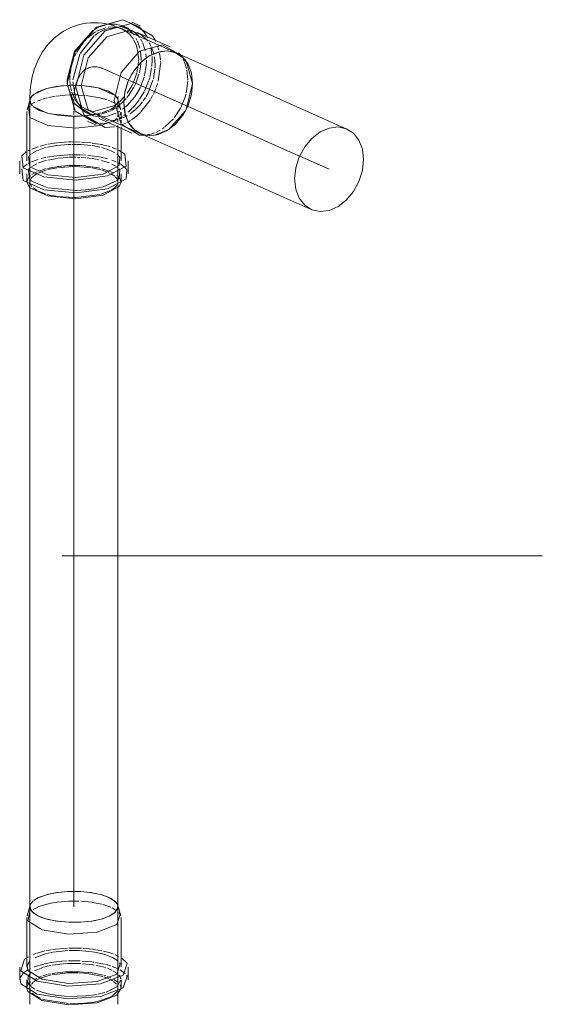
# Model space of a CAD drawing. Header units: millimetres. Extents: x -121 to 29920, y 1231 to 31888.
# Tile 269 of 310: x 23494 to 23790, y 24586 to 25145. Entities that reach past the tile are written whole.
import ezdxf

# ---------------------------------------------------------------- set-up
doc = ezdxf.new("R2010")
doc.units = ezdxf.units.MM
doc.linetypes.add('ADSK_Осевая', pattern=[700, 500, -100, 0, -100])
for name, color, linetype, lineweight in [('P-PIPE-____-CNTR', 3, 'ADSK_Осевая', 20), ('P-PIPE-____-IDEN', 2, 'Continuous', 20), ('P-PIPE-____-OTLN', 3, 'Continuous', 20)]:
    doc.layers.add(name, color=color, linetype=linetype, lineweight=lineweight)

# ---------------------------------------------------------------- blocks, each defined once
blk = doc.blocks.new('ADSK_ППР_Отвод канализационный - Отвод раструбный-V44-3D severage Right')
at = {"layer": 'P-PIPE-____-CNTR', "color": 10}
for p, q in [((-3479.04, 25117.38), (-3464.27, 25110.82)), ((-3463.91, 25110.65), (-3447.54, 25103.38)), ((-3495.39, 25099.89), (-3495.39, 25099.09))]:
    blk.add_line(p, q, dxfattribs=at)
for start_param, end_param in [(0.35679, 0.567961), (5.898993, 6.618039), (5.83497, 5.88663), (0.592362, 0.869462), (0.949426, 1.020486), (0.870218, 0.93595), (1.05012, 1.08826)]:
    blk.add_ellipse((-3479.04, 25092.75), major_axis=(-7.09, 25.34), ratio=0.581448, start_param=start_param, end_param=end_param, dxfattribs=at)
at = {"layer": 'P-PIPE-____-OTLN', "color": 22}
for p, q in [((-3457.73, 25141.61), (-3462.58, 25143.77)), ((-3437.39, 25126.22), (-3468.88, 25140.22)), ((-3464.22, 25140.07), (-3467.33, 25141.45)), ((-3440.73, 25129.62), (-3459.37, 25137.91)), ((-3438.8, 25126.76), (-3441.49, 25127.32)), ((-3432.98, 25123.09), (-3436.02, 25126.28)), ((-3499.14, 25110.08), (-3499.15, 25111.14)), ((-3463.39, 25112.7), (-3463.67, 25112.14)), ((-3520.26, 25099.98), (-3522, 25093.93)), ((-3520.39, 25100.02), (-3520.39, 25099.09)), ((-3520.26, 25099.98), (-3520.39, 25099.09)), ((-3522.14, 25092.97), (-3522.14, 25064.9)), ((-3518.84, 25096.03), (-3518.82, 25096.01)), ((-3489.19, 25094.53), (-3457.7, 25080.53)), ((-3489.06, 25092.56), (-3485.96, 25091.18)), ((-3495.07, 25090.27), (-3494.33, 25090.28)), ((-3487.6, 25087.48), (-3482.75, 25085.32)), ((-3481.11, 25089.03), (-3462.47, 25080.74)), ((-3468.64, 25064.9), (-3468.64, 25084.26)), ((-3463.39, 25085.19), (-3462.82, 25084.46)), ((-3456.83, 25079.48), (-3452.43, 25079.36)), ((-3526.19, 25064.9), (-3526.19, 25057.6)), ((-3464.59, 25057.6), (-3464.59, 25064.9)), ((-3522.14, 25057.6), (-3522.14, 25052.92)), ((-3468.64, 25052.92), (-3468.64, 25057.6))]:
    blk.add_line(p, q, dxfattribs=at)
at = {"layer": 'P-PIPE-____-OTLN', "color": 9}
for p, q in [((-3484.12, 25139.36), (-3480.85, 25141.09)), ((-3480.71, 25141.15), (-3476.06, 25142.5)), ((-3470.91, 25140.74), (-3470.15, 25140.55)), ((-3467.33, 25141.45), (-3464.28, 25139.61)), ((-3463.99, 25139.38), (-3462.04, 25137.47)), ((-3461.09, 25138.07), (-3458.94, 25136.07)), ((-3491.88, 25125.9), (-3483.83, 25135.89)), ((-3457.06, 25136.61), (-3454.09, 25133.94)), ((-3449.27, 25133.55), (-3448.89, 25132.8)), ((-3446.04, 25127.12), (-3452.17, 25124.82)), ((-3442, 25127.36), (-3445.94, 25127.14)), ((-3437.44, 25126.24), (-3438.8, 25126.76)), ((-3437.39, 25126.22), (-3437.75, 25126.38)), ((-3433.23, 25123.35), (-3437.34, 25126.2)), ((-3433.69, 25123.79), (-3437.34, 25126.2)), ((-3495.98, 25110.93), (-3492.05, 25125.6)), ((-3457.03, 25121.19), (-3461.2, 25116.32)), ((-3454.04, 25123.63), (-3456.99, 25121.23)), ((-3452.2, 25124.8), (-3453.33, 25124.11)), ((-3461.23, 25116.29), (-3463.05, 25113.34)), ((-3498.91, 25107.39), (-3499.14, 25110.08)), ((-3494.53, 25101.03), (-3496.05, 25109.76)), ((-3464.56, 25110.2), (-3466.52, 25103.85)), ((-3463.67, 25112.14), (-3464.55, 25110.23)), ((-3510.92, 25105.99), (-3518.21, 25102.68)), ((-3517.6, 25103.13), (-3515.46, 25104.34)), ((-3515.26, 25104.43), (-3510.92, 25105.99)), ((-3503.42, 25107.43), (-3510.92, 25105.99)), ((-3510.92, 25105.99), (-3505.4, 25107.16)), ((-3505.32, 25107.17), (-3503.35, 25107.44)), ((-3499.39, 25107.79), (-3503.15, 25107.46)), ((-3502.83, 25107.5), (-3499.37, 25107.79)), ((-3466.53, 25103.8), (-3467.13, 25097.9)), ((-3431.7, 25094.06), (-3427.96, 25108.85)), ((-3520.34, 25098.55), (-3519.26, 25096.47)), ((-3520.08, 25100.46), (-3519.11, 25101.87)), ((-3519.47, 25101.45), (-3520.04, 25100.54)), ((-3518.4, 25102.53), (-3519.13, 25101.85)), ((-3492.81, 25097.32), (-3494.45, 25100.78)), ((-3521.15, 25095.51), (-3520.69, 25096.04)), ((-3518.53, 25095.75), (-3510.64, 25092.1)), ((-3492.08, 25096.22), (-3492.68, 25097.11)), ((-3490.67, 25094.57), (-3492.05, 25096.17)), ((-3484.22, 25090.59), (-3490.38, 25094.28)), ((-3467.13, 25097.9), (-3466.16, 25090.88)), ((-3508.72, 25091.63), (-3495.07, 25090.27)), ((-3493.71, 25090.29), (-3490.18, 25090.47)), ((-3484.73, 25091.39), (-3488.6, 25092.37)), ((-3483.39, 25091.3), (-3484.17, 25091.34)), ((-3482.88, 25091.46), (-3483.76, 25091.28)), ((-3474.45, 25087.11), (-3478.77, 25085.58)), ((-3475.71, 25087.77), (-3476.72, 25087.85)), ((-3466.14, 25090.82), (-3464.17, 25086.35)), ((-3477.11, 25086.34), (-3481.77, 25086.06)), ((-3479.12, 25085.49), (-3479.96, 25085.27)), ((-3470.73, 25084.62), (-3471.37, 25084.46)), ((-3464.16, 25086.33), (-3463.67, 25085.59)), ((-3462.82, 25084.46), (-3460.04, 25081.86)), ((-3460, 25081.84), (-3458.18, 25080.76)), ((-3457.51, 25080.45), (-3453.6, 25079.43)), ((-3457.34, 25080.38), (-3454.23, 25079.52)), ((-3455.95, 25079.48), (-3456.69, 25079.47)), ((-3453.44, 25079.42), (-3450.03, 25079.48)), ((-3449.31, 25079.59), (-3447.54, 25079.98)), ((-3469.57, 25070.77), (-3468.67, 25070.26)), ((-3470.32, 25068.19), (-3469.22, 25066.85)), ((-3524.37, 25061.27), (-3521.85, 25063.16)), ((-3521.15, 25060.14), (-3520.61, 25060.73)), ((-3469.95, 25060.51), (-3469.46, 25059.88)), ((-3469.46, 25063.47), (-3468.71, 25063.03)), ((-3468.54, 25062.93), (-3466.76, 25061.61)), ((-3466.52, 25061.39), (-3465.25, 25059.85)), ((-3522.14, 25052.92), (-3521.15, 25055.46)), ((-3470.8, 25053.91), (-3478.77, 25050.21)), ((-3470.25, 25056.14), (-3469.33, 25055.05)), ((-3469.22, 25054.88), (-3468.64, 25053.09)), ((-3510.6, 25049.85), (-3519.06, 25053.24)), ((-3518.82, 25049.85), (-3518.84, 25049.87)), ((-3494.26, 25048.18), (-3510.18, 25049.75)), ((-3488.72, 25048.49), (-3494.09, 25048.18)), ((-3482.5, 25049.38), (-3488.69, 25048.49)), ((-3478.77, 25050.21), (-3482.46, 25049.39)), ((-3494.33, 25044.12), (-3495.03, 25044.11))]:
    blk.add_line(p, q, dxfattribs=at)
at = {"layer": 'P-PIPE-____-OTLN', "color": 10}
for p, q in [((-3482.62, 25138.54), (-3477.21, 25140.57)), ((-3475.95, 25140.81), (-3472.6, 25140.99)), ((-3472.14, 25140.95), (-3471.08, 25140.78)), ((-3470.15, 25140.55), (-3468.47, 25139.96)), ((-3468.11, 25139.8), (-3466.08, 25138.67)), ((-3465.68, 25138.4), (-3464.03, 25137.07)), ((-3462.1, 25138.79), (-3461.23, 25138.18)), ((-3462.04, 25137.47), (-3461.24, 25136.46)), ((-3493.81, 25126.77), (-3489.3, 25133.07)), ((-3489.2, 25133.18), (-3488.09, 25134.35)), ((-3463.87, 25136.91), (-3462.42, 25135.29)), ((-3462.35, 25135.19), (-3461.53, 25133.94)), ((-3461.31, 25133.56), (-3459.93, 25130.36)), ((-3459.95, 25134.42), (-3459.4, 25133.35)), ((-3459.2, 25132.91), (-3457.92, 25129)), ((-3458.94, 25136.07), (-3458.13, 25135.08)), ((-3457.4, 25133.99), (-3457.12, 25133.52)), ((-3457.05, 25133.39), (-3456.41, 25132.14)), ((-3456.23, 25131.72), (-3454.93, 25127.71)), ((-3454.09, 25133.94), (-3453.29, 25132.92)), ((-3454.02, 25135.56), (-3453.59, 25134.73)), ((-3452.49, 25132.04), (-3451.98, 25130.39)), ((-3494.31, 25125.8), (-3494.04, 25126.32)), ((-3459.86, 25130.14), (-3459.53, 25129.01)), ((-3459.47, 25128.79), (-3458.61, 25122.51)), ((-3457.58, 25127.31), (-3457.24, 25122.9)), ((-3452.2, 25131.26), (-3451.45, 25129.81)), ((-3451.72, 25129.35), (-3451.08, 25125.31)), ((-3451.25, 25129.37), (-3450.06, 25125.88)), ((-3447.82, 25130.18), (-3447.61, 25129.55)), ((-3447.51, 25129.22), (-3447.2, 25128.08)), ((-3446.76, 25126.1), (-3446.25, 25122.29)), ((-3496.95, 25118.17), (-3495.34, 25123.48)), ((-3495.03, 25124.24), (-3494.31, 25125.8)), ((-3458.66, 25121.46), (-3459.09, 25117.66)), ((-3458.61, 25122.48), (-3458.64, 25121.77)), ((-3457.29, 25121.05), (-3457.35, 25120.21)), ((-3457.24, 25122.86), (-3457.25, 25121.97)), ((-3454.56, 25125.81), (-3454.33, 25124.09)), ((-3454.13, 25121.48), (-3454.26, 25119.48)), ((-3454.17, 25122.22), (-3454.13, 25121.48)), ((-3450.96, 25122.37), (-3451.17, 25118.47)), ((-3451, 25124.19), (-3450.96, 25122.37)), ((-3449.67, 25124), (-3449.28, 25119.33)), ((-3446.2, 25121.75), (-3446.11, 25120.22)), ((-3433.56, 25122.97), (-3432.61, 25121.08)), ((-3432.58, 25121.02), (-3431.36, 25117.35)), ((-3497.58, 25114.24), (-3497.12, 25117.32)), ((-3459.41, 25116), (-3459.6, 25115.14)), ((-3459.18, 25117.14), (-3459.41, 25116)), ((-3457.55, 25118.45), (-3458.23, 25114.97)), ((-3457.35, 25120.21), (-3457.55, 25118.45)), ((-3454.28, 25119.29), (-3455.29, 25113.22)), ((-3451.26, 25117.74), (-3452.34, 25112.38)), ((-3449.37, 25117.03), (-3450.28, 25111.43)), ((-3449.31, 25118.15), (-3449.34, 25117.52)), ((-3449.28, 25119.33), (-3449.3, 25118.44)), ((-3446.12, 25119.97), (-3447.55, 25110.27)), ((-3431.22, 25116.73), (-3430.64, 25111.04)), ((-3497.78, 25111.71), (-3497.64, 25113.66)), ((-3497.73, 25110.63), (-3497.78, 25111.53)), ((-3497.33, 25107.16), (-3497.69, 25110.1)), ((-3459.7, 25114.74), (-3461.69, 25109.04)), ((-3458.44, 25114.18), (-3460.46, 25108.61)), ((-3455.41, 25112.73), (-3457.41, 25107.13)), ((-3453, 25110.19), (-3455.34, 25104.59)), ((-3450.47, 25110.7), (-3453.22, 25103.63)), ((-3452.49, 25111.84), (-3452.84, 25110.66)), ((-3430.66, 25110.15), (-3431.56, 25103.47)), ((-3430.64, 25111.04), (-3430.64, 25110.82)), ((-3498.28, 25107.84), (-3499.03, 25107.81)), ((-3498.91, 25107.81), (-3498.28, 25107.84)), ((-3496.92, 25107.88), (-3498.27, 25107.84)), ((-3498.17, 25107.85), (-3497.03, 25107.88)), ((-3496.77, 25104.66), (-3497.3, 25107.01)), ((-3496.68, 25107.89), (-3495.75, 25107.9)), ((-3494.88, 25100.1), (-3496.56, 25103.95)), ((-3495.42, 25107.9), (-3496.44, 25107.89)), ((-3490.91, 25107.76), (-3495.42, 25107.9)), ((-3461.31, 25106.9), (-3463.97, 25102.6)), ((-3460.57, 25108.38), (-3461.17, 25107.17)), ((-3458.13, 25105.65), (-3460.85, 25101.33)), ((-3457.6, 25106.73), (-3458.07, 25105.78)), ((-3455.56, 25104.14), (-3458.05, 25099.98)), ((-3448.89, 25106.08), (-3450.25, 25102.92)), ((-3447.91, 25108.97), (-3448.7, 25106.58)), ((-3519.22, 25097.26), (-3517.58, 25098.24)), ((-3516.15, 25098.92), (-3513.88, 25099.79)), ((-3513.3, 25099.98), (-3512.01, 25100.36)), ((-3512.01, 25100.36), (-3511.49, 25100.51)), ((-3511.07, 25100.62), (-3510.3, 25100.8)), ((-3509.6, 25100.96), (-3506, 25101.63)), ((-3505.44, 25101.71), (-3503.5, 25101.96)), ((-3503.24, 25101.99), (-3497.63, 25102.37)), ((-3497.35, 25102.38), (-3496.58, 25102.4)), ((-3496.44, 25102.4), (-3495.5, 25102.41)), ((-3494.93, 25102.4), (-3493.65, 25102.39)), ((-3494.26, 25099.13), (-3494.77, 25099.91)), ((-3493.53, 25098.17), (-3494.04, 25098.82)), ((-3493.65, 25102.39), (-3492.97, 25102.37)), ((-3493, 25097.58), (-3493.53, 25098.17)), ((-3492.81, 25102.36), (-3489.13, 25102.14)), ((-3475.82, 25099.4), (-3475.13, 25099.13)), ((-3474.53, 25098.88), (-3472.18, 25097.67)), ((-3470.63, 25100.32), (-3471.83, 25102.04)), ((-3469.94, 25098.14), (-3471.78, 25096.69)), ((-3471.74, 25101.94), (-3470.66, 25100.39)), ((-3470.65, 25100.35), (-3470.45, 25099.68)), ((-3470.6, 25097.95), (-3470.42, 25098.66)), ((-3470.15, 25098.7), (-3470.52, 25099.98)), ((-3470.39, 25099.35), (-3470.39, 25100.02)), ((-3470.37, 25100.68), (-3470.38, 25100.41)), ((-3468.77, 25093.93), (-3470.14, 25098.69)), ((-3466.49, 25101.62), (-3469.54, 25098.48)), ((-3466.25, 25099.78), (-3468.15, 25097.84)), ((-3465.68, 25100.42), (-3466.25, 25099.78)), ((-3464.04, 25102.5), (-3465.28, 25100.9)), ((-3461.04, 25101.06), (-3465.13, 25096.45)), ((-3458.34, 25099.56), (-3460.57, 25096.66)), ((-3456.39, 25098.55), (-3457.48, 25097.18)), ((-3452.17, 25099.47), (-3457.3, 25092.87)), ((-3454.71, 25101.01), (-3456.01, 25099.06)), ((-3453.29, 25103.5), (-3454.35, 25101.59)), ((-3450.72, 25101.99), (-3451.91, 25099.88)), ((-3432.21, 25101.11), (-3434.58, 25095.34)), ((-3431.74, 25102.75), (-3432.18, 25101.2)), ((-3491.88, 25096.51), (-3492.72, 25097.29)), ((-3491.09, 25095.88), (-3491.75, 25096.4)), ((-3487.29, 25093.8), (-3490.43, 25095.41)), ((-3472.14, 25096.45), (-3484.17, 25093.05)), ((-3476.44, 25092.55), (-3479.91, 25091.58)), ((-3476.09, 25093.48), (-3479.24, 25092.36)), ((-3479.2, 25092.37), (-3477.64, 25092.88)), ((-3477.58, 25092.9), (-3475.8, 25093.61)), ((-3474.14, 25093.58), (-3476.01, 25092.72)), ((-3474.24, 25094.39), (-3475.13, 25093.92)), ((-3475.05, 25093.96), (-3474.29, 25094.36)), ((-3472.14, 25095.84), (-3474.24, 25094.39)), ((-3474.02, 25094.51), (-3473.02, 25095.15)), ((-3471.72, 25095.01), (-3473.9, 25093.71)), ((-3472.63, 25095.44), (-3471.76, 25096.2)), ((-3471.31, 25096.72), (-3470.87, 25097.36)), ((-3470.55, 25098.08), (-3471.13, 25096.95)), ((-3470.87, 25097.36), (-3470.6, 25097.95)), ((-3468.36, 25097.65), (-3470.79, 25095.66)), ((-3470.32, 25096.26), (-3469.77, 25095.69)), ((-3469.43, 25093.11), (-3470.14, 25092.7)), ((-3469.53, 25095.39), (-3468.77, 25093.93)), ((-3468.65, 25092.71), (-3469.32, 25090.86)), ((-3468.64, 25090.51), (-3468.64, 25092.69)), ((-3466.66, 25095.09), (-3467.73, 25094.25)), ((-3465.2, 25096.39), (-3466.17, 25095.5)), ((-3462.23, 25094.83), (-3464.6, 25092.6)), ((-3460.44, 25094.08), (-3463.45, 25091.68)), ((-3460.82, 25096.37), (-3462.06, 25095)), ((-3457.66, 25096.97), (-3460.2, 25094.31)), ((-3434.81, 25094.89), (-3438.39, 25089.44)), ((-3489.16, 25090.55), (-3485.02, 25091.07)), ((-3484.22, 25091.34), (-3484.67, 25091.39)), ((-3480.48, 25091.48), (-3482.06, 25091.32)), ((-3482.05, 25091.63), (-3481.48, 25091.76)), ((-3481.39, 25091.78), (-3479.85, 25092.18)), ((-3479.85, 25092.18), (-3481.33, 25091.8)), ((-3477.47, 25090.16), (-3479.03, 25089.97)), ((-3471.4, 25092.06), (-3476.97, 25090.24)), ((-3473.67, 25087.47), (-3474.45, 25087.11)), ((-3470.49, 25088.37), (-3474.1, 25087.79)), ((-3470.31, 25088.71), (-3473.33, 25087.37)), ((-3471.16, 25088.98), (-3471.84, 25088.5)), ((-3469.76, 25090.27), (-3470.11, 25089.89)), ((-3465.97, 25090.16), (-3469.56, 25088.64)), ((-3467.95, 25090.09), (-3469.44, 25089.18)), ((-3468.64, 25089.14), (-3468.64, 25090.11)), ((-3468.64, 25086.51), (-3468.64, 25088.02)), ((-3466.13, 25091.37), (-3466.95, 25090.76)), ((-3465.1, 25090.64), (-3465.79, 25090.25)), ((-3464.64, 25087.02), (-3465.37, 25086.64)), ((-3464.05, 25087.35), (-3464.64, 25087.02)), ((-3463.28, 25087.82), (-3463.99, 25087.39)), ((-3461.34, 25089.18), (-3462.65, 25088.23)), ((-3457.65, 25092.51), (-3461.19, 25089.3)), ((-3438.84, 25088.9), (-3443.66, 25084.23)), ((-3475.56, 25086.68), (-3476.37, 25086.48)), ((-3465.96, 25086.35), (-3468.71, 25085.23)), ((-3446.31, 25082.44), (-3448.87, 25081.13)), ((-3444.19, 25083.84), (-3445.12, 25083.18)), ((-3455.36, 25079.5), (-3455.95, 25079.48)), ((-3451.93, 25080.06), (-3454.62, 25079.57)), ((-3449.54, 25080.85), (-3451.5, 25080.18)), ((-3521.53, 25070.58), (-3520.88, 25070.92)), ((-3520.88, 25070.92), (-3520.2, 25071.26)), ((-3519.29, 25071.67), (-3515.72, 25073.03)), ((-3519.23, 25069.18), (-3516.31, 25070.78)), ((-3515.91, 25070.95), (-3512.01, 25072.29)), ((-3514.52, 25073.41), (-3510.96, 25074.22)), ((-3512.01, 25072.29), (-3511.07, 25072.54)), ((-3510.41, 25072.7), (-3506.12, 25073.54)), ((-3510.23, 25074.36), (-3505.11, 25075.17)), ((-3505.95, 25073.57), (-3505.27, 25073.67)), ((-3505.05, 25073.7), (-3498.64, 25074.26)), ((-3504.65, 25075.23), (-3498.67, 25075.7)), ((-3498.4, 25074.27), (-3497.01, 25074.32)), ((-3498.27, 25075.71), (-3496.68, 25075.75)), ((-3496.44, 25075.75), (-3491.82, 25075.66)), ((-3496.44, 25074.33), (-3494.14, 25074.32)), ((-3493.64, 25074.31), (-3491.72, 25074.24)), ((-3491.48, 25074.23), (-3485.65, 25073.68)), ((-3491.09, 25075.63), (-3485.63, 25075.16)), ((-3485.11, 25073.61), (-3481.5, 25072.96)), ((-3485, 25075.09), (-3481.18, 25074.52)), ((-3481.45, 25072.95), (-3480.59, 25072.76)), ((-3480.94, 25074.48), (-3479.82, 25074.27)), ((-3479.63, 25074.23), (-3478.7, 25074.03)), ((-3479.6, 25072.52), (-3475.82, 25071.33)), ((-3478.35, 25073.95), (-3476.6, 25073.5)), ((-3476.34, 25073.43), (-3474.83, 25072.96)), ((-3475.67, 25071.28), (-3474.52, 25070.8)), ((-3474.29, 25070.7), (-3472.08, 25069.53)), ((-3473.75, 25072.59), (-3471.21, 25071.57)), ((-3470.2, 25071.09), (-3469.57, 25070.77)), ((-3520.58, 25068.07), (-3520.15, 25068.47)), ((-3520.15, 25068.47), (-3519.68, 25068.85)), ((-3519.46, 25064.37), (-3515.65, 25065.78)), ((-3515.41, 25063.79), (-3512.01, 25064.99)), ((-3514.04, 25066.24), (-3511.32, 25066.9)), ((-3512.01, 25064.99), (-3510.94, 25065.25)), ((-3510.63, 25067.04), (-3505.39, 25067.87)), ((-3510.21, 25065.42), (-3504.95, 25066.37)), ((-3505.09, 25067.91), (-3498.91, 25068.39)), ((-3504.57, 25066.42), (-3498.61, 25066.96)), ((-3498.38, 25068.41), (-3496.68, 25068.45)), ((-3498.28, 25066.98), (-3496.51, 25067.02)), ((-3496.44, 25067.03), (-3494.23, 25067.02)), ((-3496.43, 25068.46), (-3491.8, 25068.39)), ((-3493.74, 25067), (-3491.94, 25066.93)), ((-3491.44, 25068.37), (-3488.63, 25068.2)), ((-3491.31, 25066.9), (-3488.7, 25066.7)), ((-3487.8, 25066.61), (-3485.39, 25066.32)), ((-3487.52, 25068.1), (-3485.36, 25067.87)), ((-3485.05, 25066.27), (-3482.9, 25065.93)), ((-3485.04, 25067.83), (-3479.98, 25067)), ((-3482.6, 25065.88), (-3481.41, 25065.64)), ((-3479.69, 25066.95), (-3478.72, 25066.73)), ((-3479.66, 25065.23), (-3475.27, 25063.77)), ((-3478.35, 25066.65), (-3476.24, 25066.11)), ((-3473.84, 25065.36), (-3471.32, 25064.38)), ((-3470.93, 25068.72), (-3470.52, 25068.37)), ((-3521.37, 25063.43), (-3520.71, 25063.78)), ((-3520.71, 25063.78), (-3520.03, 25064.12)), ((-3519.38, 25061.74), (-3516.46, 25063.34)), ((-3516.12, 25057.79), (-3510.92, 25059.83)), ((-3515.37, 25059.19), (-3512.01, 25060.31)), ((-3512.01, 25060.31), (-3511.07, 25060.56)), ((-3510.41, 25060.73), (-3505.42, 25061.67)), ((-3510.19, 25060.01), (-3505.01, 25061.02)), ((-3505.05, 25061.72), (-3504.23, 25061.82)), ((-3504.63, 25061.07), (-3498.68, 25061.66)), ((-3504.13, 25061.84), (-3498.82, 25062.28)), ((-3498.4, 25062.29), (-3496.54, 25062.35)), ((-3496.44, 25062.35), (-3491.9, 25062.27)), ((-3491.58, 25061.61), (-3485.49, 25060.99)), ((-3491.48, 25062.25), (-3488.78, 25062.06)), ((-3488.56, 25062.04), (-3485.51, 25061.69)), ((-3485.11, 25061.63), (-3481.45, 25060.97)), ((-3481.39, 25060.96), (-3480.59, 25060.78)), ((-3479.6, 25060.54), (-3475.82, 25059.35)), ((-3479.42, 25059.69), (-3476.36, 25058.59)), ((-3475.26, 25059.13), (-3474.64, 25058.88)), ((-3473.89, 25063.16), (-3471.67, 25061.94)), ((-3470.91, 25061.39), (-3470.52, 25061.08)), ((-3470.15, 25063.83), (-3469.57, 25063.52)), ((-3520.58, 25056.1), (-3520.08, 25056.55)), ((-3520.27, 25053.48), (-3520.12, 25054.1)), ((-3519.28, 25057.16), (-3516.21, 25058.84)), ((-3518.86, 25055.95), (-3516.82, 25057.41)), ((-3475.96, 25058.42), (-3474.78, 25057.86)), ((-3474.44, 25057.69), (-3472.22, 25056.23)), ((-3474.29, 25058.72), (-3472.8, 25057.97)), ((-3471.96, 25056), (-3471.39, 25055.37)), ((-3471.36, 25055.34), (-3470.95, 25054.71)), ((-3470.93, 25056.74), (-3470.54, 25056.42)), ((-3470.77, 25054.32), (-3470.52, 25053.47)), ((-3520.1, 25051.77), (-3520.27, 25052.53)), ((-3519.21, 25050.26), (-3520.1, 25051.77)), ((-3516.2, 25048.09), (-3518.54, 25049.6)), ((-3511.15, 25046.09), (-3515.87, 25047.92)), ((-3474.62, 25048.08), (-3479.85, 25046.02)), ((-3471.92, 25049.89), (-3474.17, 25048.31)), ((-3509.22, 25045.58), (-3510.44, 25045.89)), ((-3505.53, 25044.89), (-3509.16, 25045.57)), ((-3495.03, 25044.11), (-3504.96, 25044.81)), ((-3480.41, 25045.88), (-3494.26, 25044.12))]:
    blk.add_line(p, q, dxfattribs=at)
at = {"layer": 'P-PIPE-____-OTLN', "color": 22}
for points in [[(-3499.22, 25108.88, 0), (-3494.61, 25127.11, 0), (-3482.55, 25140.95, 0), (-3467.63, 25145.12, 0), (-3458.26, 25140.98, 0)], [(-3494.37, 25106.72, 0), (-3489.77, 25124.95, 0), (-3477.7, 25138.79, 0), (-3462.78, 25142.96, 0), (-3450.72, 25135.87, 0), (-3449.27, 25133.55, 0)], [(-3492.85, 25142.17, 0), (-3490.59, 25142.72, 0), (-3488.3, 25143.11, 0), (-3486.01, 25143.35, 0), (-3483.73, 25143.43, 0), (-3481.48, 25143.36, 0), (-3479.28, 25143.15, 0), (-3477.13, 25142.81, 0), (-3475.05, 25142.36, 0), (-3473.04, 25141.79, 0), (-3471.11, 25141.13, 0), (-3469.25, 25140.39, 0), (-3468.88, 25140.22, 0)], [(-3492.85, 25142.17, 0), (-3495.07, 25141.47, 0), (-3497.23, 25140.62, 0), (-3499.32, 25139.63, 0), (-3501.3, 25138.52, 0), (-3503.19, 25137.29, 0), (-3504.97, 25135.97, 0), (-3506.63, 25134.57, 0), (-3508.17, 25133.1, 0), (-3509.59, 25131.57, 0), (-3510.91, 25130.01, 0), (-3512.11, 25128.4, 0), (-3513.2, 25126.78, 0), (-3514.2, 25125.13, 0), (-3515.1, 25123.47, 0), (-3515.91, 25121.81, 0), (-3516.64, 25120.13, 0), (-3517.29, 25118.46, 0), (-3517.87, 25116.78, 0), (-3518.38, 25115.11, 0), (-3518.82, 25113.43, 0), (-3519.2, 25111.76, 0), (-3519.52, 25110.09, 0), (-3519.79, 25108.42, 0), (-3520.01, 25106.76, 0), (-3520.17, 25105.09, 0), (-3520.29, 25103.43, 0), (-3520.36, 25101.78, 0), (-3520.39, 25100.13, 0), (-3520.39, 25100.02, 0)], [(-3499.15, 25111.14, 0), (-3495.15, 25126.98, 0), (-3484.67, 25139, 0)], [(-3491.2, 25107.61, 0), (-3487.2, 25123.44, 0), (-3476.72, 25135.46, 0), (-3463.77, 25139.09, 0), (-3457.06, 25136.61, 0)], [(-3472.56, 25099.32, 0), (-3468.56, 25115.15, 0), (-3458.08, 25127.18, 0), (-3445.12, 25130.8, 0), (-3435.06, 25125.18, 0)], [(-3447.54, 25126.77, 0), (-3452.61, 25124.56, 0), (-3457.34, 25120.9, 0), (-3461.39, 25116.05, 0), (-3464.51, 25110.33, 0), (-3466.46, 25104.14, 0), (-3467.13, 25097.9, 0), (-3466.46, 25092.03, 0), (-3464.51, 25086.94, 0), (-3461.39, 25082.96, 0), (-3457.34, 25080.38, 0)], [(-3437.75, 25126.38, 0), (-3442.47, 25127.39, 0), (-3447.54, 25126.77, 0)], [(-3482.55, 25086.13, 0), (-3494.61, 25093.22, 0), (-3499.22, 25108.88, 0)], [(-3472.32, 25084.26, 0), (-3477.7, 25083.97, 0), (-3489.77, 25091.07, 0), (-3494.37, 25106.72, 0)], [(-3476.72, 25087.85, 0), (-3487.2, 25094.01, 0), (-3491.2, 25107.61, 0)], [(-3518.99, 25096.18, 0), (-3520.12, 25097.8, 0), (-3520.22, 25100.1, 0)], [(-3456.83, 25079.48, 0), (-3458.08, 25079.56, 0), (-3468.56, 25085.73, 0), (-3472.56, 25099.32, 0)], [(-3480.5, 25085.14, 0), (-3494.26, 25083.55, 0), (-3510.18, 25085.12, 0), (-3520.46, 25089.68, 0), (-3521.15, 25095.51, 0)], [(-3490.01, 25090.48, 0), (-3491.73, 25090.37, 0), (-3498.25, 25090.33, 0), (-3504.58, 25090.89, 0), (-3510.29, 25092.01, 0), (-3514.98, 25093.61, 0), (-3518.33, 25095.58, 0)], [(-3468.67, 25070.26, 0), (-3466.52, 25068.69, 0), (-3465.72, 25061.98, 0), (-3476.25, 25056.39, 0)], [(-3476.25, 25056.39, 0), (-3494.09, 25054.05, 0), (-3512.43, 25055.85, 0), (-3524.25, 25061.11, 0), (-3525.05, 25067.82, 0), (-3522.48, 25070.02, 0)], [(-3478.77, 25057.51, 0), (-3494.26, 25055.48, 0), (-3510.18, 25057.04, 0), (-3520.46, 25061.61, 0), (-3521.15, 25067.44, 0)], [(-3469.22, 25066.85, 0), (-3469.62, 25062.37, 0), (-3478.77, 25057.51, 0)], [(-3476.25, 25049.09, 0), (-3494.09, 25046.75, 0), (-3512.43, 25048.56, 0), (-3524.25, 25053.81, 0), (-3525.05, 25060.52, 0)], [(-3465.25, 25059.85, 0), (-3465.72, 25054.68, 0), (-3476.25, 25049.09, 0)], [(-3478.77, 25045.53, 0), (-3494.26, 25043.5, 0), (-3510.18, 25045.07, 0), (-3520.46, 25049.63, 0), (-3522.14, 25052.86, 0)], [(-3468.64, 25052.92, 0), (-3469.62, 25050.39, 0), (-3478.77, 25045.53, 0)]]:
    blk.add_polyline3d(points, dxfattribs=at)
at = {"layer": 'P-PIPE-____-OTLN', "color": 10}
for points in [[(-3487.56, 25134.87, 0), (-3484.25, 25137.56, 0), (-3483.17, 25138.23, 0)], [(-3495.48, 25107.9, 0), (-3492.52, 25107.84, 0), (-3491.17, 25107.77, 0)], [(-3491.15, 25107.77, 0), (-3486.19, 25107.28, 0), (-3480.49, 25106.16, 0)], [(-3471.96, 25102.16, 0), (-3481.56, 25106.43, 0), (-3490.86, 25107.76, 0)], [(-3480.24, 25106.1, 0), (-3475.8, 25104.56, 0), (-3472.45, 25102.59, 0)], [(-3461.76, 25108.89, 0), (-3462.35, 25107.68, 0), (-3465.07, 25103.4, 0)], [(-3488.64, 25102.1, 0), (-3480.59, 25100.83, 0), (-3476.43, 25099.63, 0)], [(-3470.38, 25100.41, 0), (-3470.39, 25100.11, 0), (-3470.39, 25100.02, 0)], [(-3470.27, 25101.48, 0), (-3470.27, 25101.45, 0), (-3470.29, 25101.38, 0), (-3470.31, 25101.27, 0), (-3470.33, 25101.11, 0), (-3470.35, 25100.91, 0), (-3470.37, 25100.68, 0)], [(-3484.21, 25093.06, 0), (-3484.25, 25093.06, 0), (-3486.52, 25093.54, 0)], [(-3498.28, 25061.68, 0), (-3496.44, 25061.73, 0), (-3492.02, 25061.64, 0)], [(-3485.06, 25060.93, 0), (-3481.56, 25060.27, 0), (-3479.91, 25059.84, 0)], [(-3520.12, 25054.1, 0), (-3519.47, 25055.29, 0), (-3519.15, 25055.66, 0)]]:
    blk.add_polyline3d(points, dxfattribs=at)
at = {"layer": 'P-PIPE-____-OTLN', "color": 9}
for points in [[(-3483.44, 25136.22, 0), (-3481.57, 25137.62, 0), (-3477.92, 25139.58, 0)], [(-3477.78, 25139.63, 0), (-3468.61, 25141.24, 0), (-3462.1, 25138.79, 0)], [(-3475.53, 25142.58, 0), (-3471.72, 25142.62, 0), (-3467.76, 25141.63, 0)], [(-3458.26, 25140.98, 0), (-3455.56, 25138.02, 0), (-3454.02, 25135.56, 0)], [(-3432.02, 25093.46, 0), (-3430.58, 25096.42, 0), (-3428.62, 25102.61, 0), (-3427.96, 25108.85, 0), (-3428.62, 25114.72, 0), (-3430.58, 25119.82, 0), (-3432.88, 25122.99, 0)], [(-3427.96, 25108.85, 0), (-3431.7, 25121.56, 0), (-3432.66, 25122.75, 0)], [(-3489.06, 25092.56, 0), (-3495.15, 25097.55, 0), (-3498.88, 25107.19, 0)], [(-3518.91, 25102.07, 0), (-3518.63, 25102.33, 0), (-3518.04, 25102.82, 0)], [(-3449.53, 25079.55, 0), (-3441.49, 25082.82, 0), (-3432.03, 25093.42, 0)], [(-3447.54, 25079.98, 0), (-3442.47, 25082.2, 0), (-3437.75, 25085.85, 0), (-3433.69, 25090.71, 0), (-3432.02, 25093.45, 0)], [(-3484.48, 25091.15, 0), (-3485.45, 25091, 0), (-3488.98, 25090.57, 0)], [(-3480.83, 25089.95, 0), (-3481.57, 25090.01, 0), (-3484.1, 25090.55, 0)], [(-3453.98, 25079.48, 0), (-3452.61, 25079.36, 0), (-3449.62, 25079.54, 0)], [(-3519.43, 25053.49, 0), (-3520.46, 25054.31, 0), (-3521.39, 25059.81, 0)], [(-3469.34, 25059.68, 0), (-3469.62, 25055.07, 0), (-3470.57, 25054.1, 0)], [(-3470.93, 25051.11, 0), (-3471.31, 25050.55, 0), (-3471.74, 25050.07, 0)]]:
    blk.add_polyline3d(points, dxfattribs=at)
blk = doc.blocks.new('ADSK_ППР_Отвод канализационный_Составной - Отвод раструбный-V45-3D severage Right')
at = {"layer": 'P-PIPE-____-OTLN', "color": 9}
for p, q in [((-3515.76, 24646.55), (-3518.12, 24645.11)), ((-3515.46, 24646.7), (-3517.88, 24645.29)), ((-3510.93, 24648.35), (-3515.67, 24646.6)), ((-3498.45, 24650.19), (-3504.57, 24649.64)), ((-3492.52, 24650.2), (-3498.2, 24650.2)), ((-3492.52, 24650.2), (-3498.02, 24650.21)), ((-3491.64, 24650.16), (-3492.52, 24650.2)), ((-3491.69, 24650.16), (-3492.52, 24650.2)), ((-3484.94, 24649.45), (-3491.38, 24650.15)), ((-3479.64, 24648.29), (-3484.75, 24649.42)), ((-3475.8, 24646.92), (-3479.64, 24648.29)), ((-3472.45, 24644.95), (-3475.15, 24646.62)), ((-3471.53, 24644.08), (-3474.21, 24646.13)), ((-3518.44, 24644.86), (-3520.19, 24642.54)), ((-3518.63, 24644.69), (-3520.16, 24642.62)), ((-3471, 24643.38), (-3472, 24644.56)), ((-3471.75, 24638.58), (-3470.4, 24641.17)), ((-3519.77, 24639.5), (-3519.36, 24638.95)), ((-3519.04, 24638.6), (-3515.93, 24636.42)), ((-3515.92, 24636.42), (-3512.84, 24635.13)), ((-3511.84, 24634.81), (-3510.58, 24634.45)), ((-3510.58, 24634.44), (-3505.08, 24633.32)), ((-3482.47, 24633.9), (-3479.11, 24634.76)), ((-3479.1, 24634.76), (-3474.6, 24636.55)), ((-3474.6, 24636.55), (-3472.91, 24637.59)), ((-3472.46, 24637.93), (-3471.75, 24638.57)), ((-3469.91, 24638.2), (-3469.17, 24637.2)), ((-3505.07, 24633.32), (-3498.25, 24632.69)), ((-3498.25, 24632.69), (-3491.51, 24632.74)), ((-3491.5, 24632.74), (-3485.28, 24633.38)), ((-3485.28, 24633.38), (-3483.66, 24633.66)), ((-3522.21, 24612.58), (-3521.26, 24613.12)), ((-3468.71, 24612.61), (-3467.94, 24612.11)), ((-3522.02, 24608.14), (-3520.65, 24610.37)), ((-3469.57, 24609.73), (-3469.17, 24609.13)), ((-3526.05, 24600.98), (-3524, 24603.98)), ((-3523.4, 24604.48), (-3521.12, 24605.93)), ((-3521.31, 24602.19), (-3520.66, 24603.02)), ((-3469.83, 24602.71), (-3469.4, 24602.19)), ((-3469.17, 24601.83), (-3468.73, 24600.54)), ((-3469.11, 24605.63), (-3466.27, 24603.51)), ((-3465.52, 24602.61), (-3465.2, 24602.11)), ((-3522.13, 24595.56), (-3522.02, 24596.16)), ((-3521.32, 24597.6), (-3520.72, 24598.31)), ((-3517.58, 24594.75), (-3519.84, 24596.2)), ((-3469.17, 24597.15), (-3468.64, 24595.28)), ((-3519.89, 24593.54), (-3520.18, 24594.21)), ((-3506.09, 24591.36), (-3509.95, 24592.07)), ((-3499.02, 24590.63), (-3505.85, 24591.32)), ((-3488.53, 24590.87), (-3498.46, 24590.59)), ((-3482.25, 24591.75), (-3488.51, 24590.87)), ((-3477.77, 24592.9), (-3481.62, 24591.88)), ((-3472.65, 24591.62), (-3473.19, 24591.23)), ((-3483.11, 24587.6), (-3484.05, 24587.43))]:
    blk.add_line(p, q, dxfattribs=at)
at = {"layer": 'P-PIPE-____-OTLN', "color": 22}
for p, q in [((-3520.26, 24642.34), (-3522, 24636.29)), ((-3520.39, 24641.45), (-3520.39, 24586.14)), ((-3520.26, 24642.34), (-3520.24, 24640.49)), ((-3468.77, 24636.29), (-3470.52, 24642.34)), ((-3470.39, 24641.45), (-3470.52, 24642.34)), ((-3470.39, 24586.14), (-3470.39, 24641.45)), ((-3522.14, 24635.33), (-3522.14, 24607.26)), ((-3468.64, 24607.26), (-3468.64, 24635.33)), ((-3483.66, 24633.66), (-3483.11, 24633.77)), ((-3526.19, 24607.26), (-3526.19, 24599.96)), ((-3464.59, 24599.96), (-3464.59, 24607.26)), ((-3522.14, 24599.96), (-3522.14, 24595.28)), ((-3468.64, 24595.28), (-3468.64, 24599.96))]:
    blk.add_line(p, q, dxfattribs=at)
at = {"layer": 'P-PIPE-____-OTLN', "color": 10}
for p, q in [((-3518.62, 24640.01), (-3515.93, 24641.37)), ((-3515.88, 24641.4), (-3510.76, 24643.05)), ((-3510.63, 24643.08), (-3508.52, 24643.55)), ((-3508.29, 24643.6), (-3504.83, 24644.16)), ((-3504.68, 24644.18), (-3498.46, 24644.7)), ((-3498.29, 24644.71), (-3492.53, 24644.71)), ((-3491.48, 24644.66), (-3485.07, 24644.04)), ((-3484.79, 24643.99), (-3479.5, 24642.92)), ((-3479.01, 24642.79), (-3477.31, 24642.29)), ((-3477.29, 24642.28), (-3474.5, 24641.23)), ((-3473.7, 24640.86), (-3471.32, 24639.45)), ((-3507.56, 24617.23), (-3506.1, 24617.43)), ((-3505.76, 24617.47), (-3501.15, 24617.89)), ((-3500.71, 24617.91), (-3499.12, 24617.99)), ((-3498.34, 24618.02), (-3491.86, 24618.05)), ((-3491.86, 24618.05), (-3491, 24617.99)), ((-3490.1, 24617.93), (-3484.61, 24617.38)), ((-3518.37, 24614.43), (-3517.58, 24614.74)), ((-3517.46, 24612.59), (-3512.21, 24614.59)), ((-3517.44, 24614.79), (-3516.59, 24615.09)), ((-3516.24, 24615.21), (-3511.9, 24616.42)), ((-3512.03, 24614.64), (-3509.17, 24615.34)), ((-3511.37, 24616.54), (-3510.51, 24616.72)), ((-3510.26, 24616.77), (-3508.04, 24617.16)), ((-3508.52, 24615.48), (-3507.74, 24615.63)), ((-3507.4, 24615.69), (-3505.81, 24615.95)), ((-3505.44, 24616), (-3498.67, 24616.62)), ((-3498.13, 24616.64), (-3492.53, 24616.64)), ((-3492.32, 24616.63), (-3490.97, 24616.56)), ((-3490.45, 24616.53), (-3485, 24615.95)), ((-3484.97, 24615.95), (-3483.66, 24615.74)), ((-3484.57, 24617.38), (-3483.31, 24617.2)), ((-3483.63, 24615.73), (-3479.22, 24614.77)), ((-3482.98, 24617.15), (-3479.54, 24616.55)), ((-3479.05, 24614.73), (-3478.29, 24614.51)), ((-3478.58, 24616.34), (-3476.23, 24615.76)), ((-3478.28, 24614.51), (-3477.37, 24614.23)), ((-3477.29, 24614.2), (-3476.35, 24613.89)), ((-3476.22, 24613.84), (-3473.7, 24612.78)), ((-3476.07, 24615.72), (-3474.65, 24615.29)), ((-3474.55, 24615.26), (-3473.07, 24614.74)), ((-3473.44, 24612.65), (-3471.67, 24611.62)), ((-3471.98, 24614.29), (-3469.98, 24613.34)), ((-3520.59, 24606.2), (-3520.03, 24606.47)), ((-3518, 24607.33), (-3512.46, 24609)), ((-3517.7, 24605.13), (-3512.98, 24607.03)), ((-3512.61, 24607.15), (-3510.69, 24607.68)), ((-3512.19, 24609.06), (-3510.63, 24609.4)), ((-3510.53, 24607.73), (-3508.56, 24608.17)), ((-3510.22, 24609.48), (-3508.17, 24609.84)), ((-3507.87, 24609.89), (-3505.73, 24610.19)), ((-3507.79, 24608.32), (-3505.87, 24608.63)), ((-3505.57, 24608.68), (-3499.05, 24609.26)), ((-3505.51, 24610.22), (-3502.47, 24610.53)), ((-3502.26, 24610.55), (-3499.13, 24610.74)), ((-3498.84, 24609.27), (-3494.8, 24609.36)), ((-3498.48, 24610.77), (-3494.77, 24610.82)), ((-3494.61, 24609.36), (-3492.55, 24609.34)), ((-3494.43, 24610.82), (-3491.86, 24610.75)), ((-3492.32, 24609.33), (-3491.59, 24609.29)), ((-3490.76, 24610.7), (-3484.97, 24610.18)), ((-3490.5, 24609.21), (-3484.67, 24608.56)), ((-3484.58, 24610.13), (-3483.86, 24610.03)), ((-3484.53, 24608.54), (-3483.82, 24608.43)), ((-3483.16, 24609.93), (-3477.98, 24608.92)), ((-3482.82, 24608.26), (-3478.22, 24607.19)), ((-3477.77, 24607.06), (-3477.29, 24606.91)), ((-3477.44, 24608.79), (-3476.53, 24608.55)), ((-3476.4, 24606.6), (-3473.81, 24605.49)), ((-3476.34, 24608.5), (-3474.65, 24607.99)), ((-3473.68, 24607.66), (-3470.64, 24606.43)), ((-3471.6, 24611.57), (-3470.22, 24610.46)), ((-3470.58, 24606.4), (-3469.88, 24606.05)), ((-3520.62, 24603.07), (-3520.04, 24603.62)), ((-3518.14, 24600.24), (-3516.51, 24601.07)), ((-3517.13, 24599.62), (-3514.92, 24600.74)), ((-3515.72, 24601.41), (-3513.79, 24602.13)), ((-3514.34, 24600.98), (-3508.31, 24602.83)), ((-3513.05, 24602.37), (-3510.6, 24603.04)), ((-3509.96, 24603.19), (-3508.72, 24603.46)), ((-3507.67, 24602.96), (-3499.01, 24603.97)), ((-3507.65, 24603.66), (-3500.22, 24604.56)), ((-3500.12, 24604.57), (-3498.67, 24604.64)), ((-3498.81, 24603.98), (-3493.14, 24604.05)), ((-3498.46, 24604.65), (-3492.53, 24604.66)), ((-3492.52, 24604.04), (-3486.95, 24603.54)), ((-3492.32, 24604.65), (-3487.21, 24604.26)), ((-3487.17, 24604.26), (-3485.01, 24603.98)), ((-3486.77, 24603.52), (-3478.9, 24601.91)), ((-3484.87, 24603.95), (-3478.78, 24602.68)), ((-3478.47, 24601.77), (-3476.82, 24601.17)), ((-3478.24, 24602.52), (-3477.29, 24602.23)), ((-3476.72, 24601.13), (-3474.38, 24600.01)), ((-3476.35, 24601.91), (-3474.5, 24601.18)), ((-3473.23, 24605.19), (-3470.72, 24603.54)), ((-3521.95, 24596.39), (-3521.5, 24597.33)), ((-3520.72, 24598.31), (-3520.06, 24598.93)), ((-3520.23, 24594.37), (-3520.32, 24595.18)), ((-3519.93, 24596.81), (-3519.59, 24597.41)), ((-3519.27, 24597.84), (-3518.5, 24598.64)), ((-3518.12, 24598.95), (-3517.18, 24599.59)), ((-3474.27, 24599.95), (-3473.48, 24599.47)), ((-3472.84, 24599.03), (-3471.22, 24597.52)), ((-3472.71, 24600.29), (-3470.64, 24598.86)), ((-3470.76, 24596.79), (-3470.46, 24595.63)), ((-3517.51, 24591.24), (-3519.05, 24592.48)), ((-3514.35, 24589.56), (-3517.36, 24591.14)), ((-3474.85, 24590.29), (-3480.81, 24588.14)), ((-3473.32, 24591.15), (-3474.59, 24590.43)), ((-3471.05, 24593.38), (-3472.65, 24591.62)), ((-3498.5, 24586.54), (-3511.69, 24588.6)), ((-3489.42, 24586.75), (-3497.68, 24586.52)), ((-3484.05, 24587.43), (-3489.38, 24586.75)), ((-3482.08, 24587.83), (-3482.95, 24587.64)), ((-3480.94, 24588.1), (-3482.06, 24587.83))]:
    blk.add_line(p, q, dxfattribs=at)
at = {"layer": 'P-PIPE-____-OTLN', "color": 9}
for points in [[(-3510.34, 24648.51, 0), (-3510.92, 24648.35, 0), (-3514.94, 24646.94, 0)], [(-3504.79, 24649.61, 0), (-3507.67, 24649.12, 0), (-3510.73, 24648.41, 0)], [(-3504.62, 24649.64, 0), (-3505.32, 24649.53, 0), (-3510.17, 24648.55, 0)], [(-3498.27, 24650.2, 0), (-3499.05, 24650.17, 0), (-3504.4, 24649.67, 0)], [(-3485.41, 24649.53, 0), (-3486.19, 24649.64, 0), (-3491.45, 24650.15, 0)], [(-3479.79, 24648.33, 0), (-3480.49, 24648.52, 0), (-3485.21, 24649.5, 0)], [(-3474.29, 24646.17, 0), (-3478.47, 24647.94, 0), (-3479.52, 24648.26, 0)], [(-3470.54, 24642.42, 0), (-3470.88, 24643.19, 0), (-3471.52, 24644.07, 0)], [(-3520.09, 24596.41, 0), (-3521.61, 24598.1, 0), (-3521.45, 24601.97, 0)], [(-3468.71, 24599.99, 0), (-3471.06, 24596.04, 0), (-3477.14, 24593.11, 0)], [(-3510, 24592.08, 0), (-3513.49, 24593.02, 0), (-3516.55, 24594.23, 0)], [(-3511.69, 24588.6, 0), (-3512.3, 24588.79, 0), (-3513.28, 24589.13, 0)]]:
    blk.add_polyline3d(points, dxfattribs=at)
at = {"layer": 'P-PIPE-____-OTLN', "color": 22}
for points in [[(-3520.22, 24642.46, 0), (-3520.12, 24640.16, 0), (-3518.33, 24637.94, 0), (-3514.98, 24635.97, 0), (-3510.29, 24634.37, 0), (-3504.58, 24633.25, 0), (-3498.25, 24632.69, 0)], [(-3498.25, 24632.69, 0), (-3491.73, 24632.73, 0), (-3485.45, 24633.36, 0), (-3479.85, 24634.54, 0), (-3475.31, 24636.19, 0), (-3472.14, 24638.2, 0), (-3470.55, 24640.44, 0), (-3470.49, 24642.24, 0)], [(-3498.46, 24625.97, 0), (-3513.49, 24628.39, 0), (-3521.61, 24633.47, 0), (-3520.41, 24638.67, 0)], [(-3469.17, 24637.2, 0), (-3471.06, 24631.41, 0), (-3482.25, 24627.12, 0), (-3498.46, 24625.97, 0)], [(-3498.92, 24596.47, 0), (-3516.23, 24599.27, 0), (-3525.58, 24605.11, 0), (-3523.4, 24611.78, 0), (-3522.21, 24612.58, 0)], [(-3467.94, 24612.11, 0), (-3465.2, 24609.41, 0), (-3467.38, 24602.74, 0), (-3480.26, 24597.8, 0), (-3498.92, 24596.47, 0)], [(-3498.46, 24597.89, 0), (-3513.49, 24600.32, 0), (-3521.61, 24605.39, 0), (-3522.02, 24608.14, 0)], [(-3469.17, 24609.13, 0), (-3471.06, 24603.34, 0), (-3482.25, 24599.05, 0), (-3498.46, 24597.89, 0)], [(-3498.92, 24589.17, 0), (-3516.23, 24591.97, 0), (-3525.58, 24597.81, 0), (-3526.05, 24600.98, 0)], [(-3465.2, 24602.11, 0), (-3467.38, 24595.44, 0), (-3480.26, 24590.5, 0), (-3498.92, 24589.17, 0)], [(-3498.46, 24585.91, 0), (-3513.49, 24588.34, 0), (-3521.61, 24593.42, 0), (-3522.14, 24595.28, 0)], [(-3468.67, 24594.85, 0), (-3471.06, 24591.36, 0), (-3482.25, 24587.07, 0), (-3498.46, 24585.91, 0)]]:
    blk.add_polyline3d(points, dxfattribs=at)

msp = doc.modelspace()

# ---------------------------------------------------------------- linework, layer by layer
at = {"layer": 'P-PIPE-____-CNTR', "color": 10}
for p, q in [((23540.77, 25117.38), (23555.53, 25110.82)), ((23555.9, 25110.65), (23572.26, 25103.38)), ((23524.42, 25099.89), (23524.42, 25099.09)), ((23524.42, 25097.85), (23524.42, 25095.88)), ((23524.42, 25097.85), (23524.42, 25095.88)), ((23524.42, 25095.85), (23524.42, 25093.73)), ((23524.42, 25095.85), (23524.42, 25093.73)), ((23524.42, 25093.16), (23524.42, 25091.37)), ((23524.42, 25093.16), (23524.42, 25091.37)), ((23524.42, 25090.35), (23524.42, 25055.59)), ((23524.42, 25090.35), (23524.42, 25055.59)), ((23524.42, 25055.5), (23524.42, 25048.29)), ((23524.42, 25048.29), (23524.42, 25046.88)), ((23524.42, 25046.88), (23524.42, 25043.61))]:
    msp.add_line(p, q, dxfattribs=at)
at = {"layer": 'P-PIPE-____-CNTR', "color": 9}
for p, q in [((23652.64, 25067.64), (23572.26, 25103.38)), ((23652.64, 25067.64), (23572.26, 25103.38)), ((23669.35, 25060.21), (23652.74, 25067.59)), ((23669.35, 25060.21), (23652.74, 25067.59)), ((23524.42, 25055.5), (23524.42, 24641.45)), ((23524.42, 25043.61), (23524.42, 24641.45))]:
    msp.add_line(p, q, dxfattribs=at)
at = {"layer": 'P-PIPE-____-CNTR', "color": 10}
for start_param, end_param in [(0.35679, 0.567961), (5.898993, 6.618039), (5.83497, 5.88663), (0.592362, 0.869462), (0.949426, 1.020486), (0.870218, 0.93595), (1.05012, 1.08826)]:
    msp.add_ellipse((23540.77, 25092.75), major_axis=(-7.09, 25.34), ratio=0.581448, start_param=start_param, end_param=end_param, dxfattribs=at)
at = {"layer": 'P-PIPE-____-IDEN'}
msp.add_line((23517.81, 24840.81), (23790.46, 24840.81), dxfattribs=at)
at = {"layer": 'P-PIPE-____-OTLN', "color": 9}
for p, q in [((23582.06, 25126.38), (23582.42, 25126.22)), ((23582.47, 25126.2), (23586.11, 25123.79)), ((23504.35, 25104.34), (23502.21, 25103.13)), ((23508.89, 25105.99), (23504.55, 25104.43)), ((23514.41, 25107.16), (23508.89, 25105.99)), ((23516.45, 25107.44), (23514.49, 25107.17)), ((23520.43, 25107.79), (23516.97, 25107.5)), ((23500.7, 25101.87), (23499.73, 25100.46)), ((23536.04, 25091.28), (23536.93, 25091.46)), ((23565.57, 25079.52), (23562.47, 25080.38)), ((23572.26, 25079.98), (23570.49, 25079.59)), ((23501.93, 24645.29), (23504.35, 24646.7)), ((23504.87, 24646.94), (23508.89, 24648.35)), ((23508.89, 24648.35), (23509.49, 24648.51)), ((23540.16, 24648.29), (23544.01, 24646.92)), ((23544.67, 24646.61), (23547.36, 24644.95)), ((23499.64, 24642.62), (23501.17, 24644.69)), ((23547.81, 24644.56), (23548.81, 24643.38))]:
    msp.add_line(p, q, dxfattribs=at)
at = {"layer": 'P-PIPE-____-OTLN', "color": 22}
for p, q in [((23679.51, 25083.06), (23582.42, 25126.22)), ((23499.42, 25099.09), (23499.42, 24641.45)), ((23501.48, 25095.58), (23504.83, 25093.61)), ((23549.42, 24641.45), (23549.42, 25085.04)), ((23562.11, 25080.53), (23659.19, 25037.37))]:
    msp.add_line(p, q, dxfattribs=at)
at = {"layer": 'P-PIPE-____-OTLN', "color": 10}
for p, q in [((23521.53, 25107.84), (23520.9, 25107.81)), ((23522.78, 25107.88), (23521.64, 25107.85)), ((23524.06, 25107.9), (23523.13, 25107.89)), ((23544.01, 25104.56), (23539.57, 25106.1)), ((23547.36, 25102.59), (23544.01, 25104.56)), ((23549.14, 25100.39), (23548.07, 25101.94)), ((23549.36, 25099.68), (23549.16, 25100.35)), ((23549.42, 25094.25), (23549.42, 25098.75)), ((23540.56, 25092.36), (23543.72, 25093.48)), ((23544.68, 25093.92), (23545.57, 25094.39)), ((23545.57, 25094.39), (23547.67, 25095.84)), ((23548.67, 25096.95), (23549.25, 25098.08)), ((23549.42, 25091.28), (23549.42, 25093.21)), ((23538.48, 25091.8), (23539.95, 25092.18)), ((23549.42, 25089.89), (23549.42, 25090.93)), ((23549.42, 25086.96), (23549.42, 25089.01))]:
    msp.add_line(p, q, dxfattribs=at)
at = {"layer": 'P-PIPE-____-OTLN', "color": 22}
for points in [[(23552.68, 25097.9, 0), (23553.34, 25104.14, 0), (23555.3, 25110.33, 0), (23558.41, 25116.05, 0), (23562.47, 25120.9, 0), (23567.19, 25124.56, 0), (23572.26, 25126.77, 0)], [(23572.26, 25126.77, 0), (23577.33, 25127.39, 0), (23582.06, 25126.38, 0)], [(23499.58, 25100.1, 0), (23499.69, 25097.8, 0), (23500.82, 25096.18, 0)], [(23504.83, 25093.61, 0), (23509.52, 25092.01, 0), (23515.22, 25090.89, 0), (23521.55, 25090.33, 0), (23528.08, 25090.37, 0), (23529.8, 25090.48, 0)], [(23562.47, 25080.38, 0), (23558.41, 25082.96, 0), (23555.3, 25086.94, 0), (23553.34, 25092.03, 0), (23552.68, 25097.9, 0)], [(23669.35, 25083.61, 0), (23664.28, 25081.39, 0), (23659.55, 25077.73, 0), (23655.5, 25072.88, 0), (23652.39, 25067.17, 0), (23650.43, 25060.98, 0), (23649.76, 25054.74, 0)], [(23688.94, 25065.69, 0), (23688.27, 25071.56, 0), (23686.31, 25076.65, 0), (23683.2, 25080.63, 0), (23679.14, 25083.21, 0), (23674.42, 25084.23, 0), (23669.35, 25083.61, 0)], [(23669.35, 25036.82, 0), (23674.42, 25039.03, 0), (23679.14, 25042.69, 0), (23683.2, 25047.54, 0), (23686.31, 25053.26, 0), (23688.27, 25059.45, 0), (23688.94, 25065.69, 0)], [(23649.76, 25054.74, 0), (23650.43, 25048.87, 0), (23652.39, 25043.77, 0), (23655.5, 25039.8, 0), (23659.55, 25037.21, 0), (23664.28, 25036.2, 0), (23669.35, 25036.82, 0)], [(23504.83, 24635.97, 0), (23501.48, 24637.94, 0), (23499.69, 24640.16, 0), (23499.58, 24642.46, 0)], [(23549.32, 24642.24, 0), (23549.25, 24640.44, 0), (23547.67, 24638.2, 0), (23544.49, 24636.19, 0), (23539.95, 24634.54, 0)], [(23539.95, 24634.54, 0), (23534.35, 24633.36, 0), (23528.08, 24632.73, 0), (23521.55, 24632.69, 0), (23515.22, 24633.25, 0), (23509.52, 24634.37, 0), (23504.83, 24635.97, 0)]]:
    msp.add_polyline3d(points, dxfattribs=at)
at = {"layer": 'P-PIPE-____-OTLN', "color": 9}
for points in [[(23586.93, 25122.99, 0), (23589.23, 25119.82, 0), (23591.18, 25114.72, 0), (23591.85, 25108.85, 0)], [(23591.85, 25108.85, 0), (23591.18, 25102.61, 0), (23589.23, 25096.42, 0), (23587.79, 25093.46, 0)], [(23501.77, 25102.82, 0), (23501.17, 25102.33, 0), (23500.89, 25102.07, 0)], [(23587.78, 25093.45, 0), (23586.11, 25090.71, 0), (23582.06, 25085.85, 0), (23577.33, 25082.2, 0), (23572.26, 25079.98, 0)], [(23530.83, 25090.57, 0), (23534.35, 25091, 0), (23535.32, 25091.15, 0)], [(23570.19, 25079.54, 0), (23567.19, 25079.36, 0), (23565.82, 25079.48, 0)], [(23509.65, 24648.56, 0), (23514.49, 24649.53, 0), (23515.19, 24649.64, 0)], [(23515.41, 24649.67, 0), (23520.76, 24650.17, 0), (23521.54, 24650.2, 0)], [(23521.79, 24650.21, 0), (23527.29, 24650.2, 0), (23528.09, 24650.16, 0)], [(23528.33, 24650.15, 0), (23533.62, 24649.64, 0), (23534.39, 24649.53, 0)], [(23534.6, 24649.5, 0), (23539.32, 24648.52, 0), (23540.01, 24648.34, 0)]]:
    msp.add_polyline3d(points, dxfattribs=at)
at = {"layer": 'P-PIPE-____-OTLN', "color": 10}
for points in [[(23528.64, 25107.77, 0), (23527.29, 25107.84, 0), (23524.33, 25107.9, 0)], [(23539.32, 25106.16, 0), (23533.62, 25107.28, 0), (23528.66, 25107.77, 0)]]:
    msp.add_polyline3d(points, dxfattribs=at)

# ---------------------------------------------------------------- block references
at = {"layer": 'P-PIPE-____-CNTR', "color": 10}
msp.add_blockref('ADSK_ППР_Отвод канализационный - Отвод раструбный-V44-3D severage Right', (27019.81, 0), dxfattribs=at)
at = {"layer": 'P-PIPE-____-OTLN', "color": 9}
msp.add_blockref('ADSK_ППР_Отвод канализационный_Составной - Отвод раструбный-V45-3D severage Right', (27019.81, 0), dxfattribs=at)

doc.saveas('drawing.dxf')
